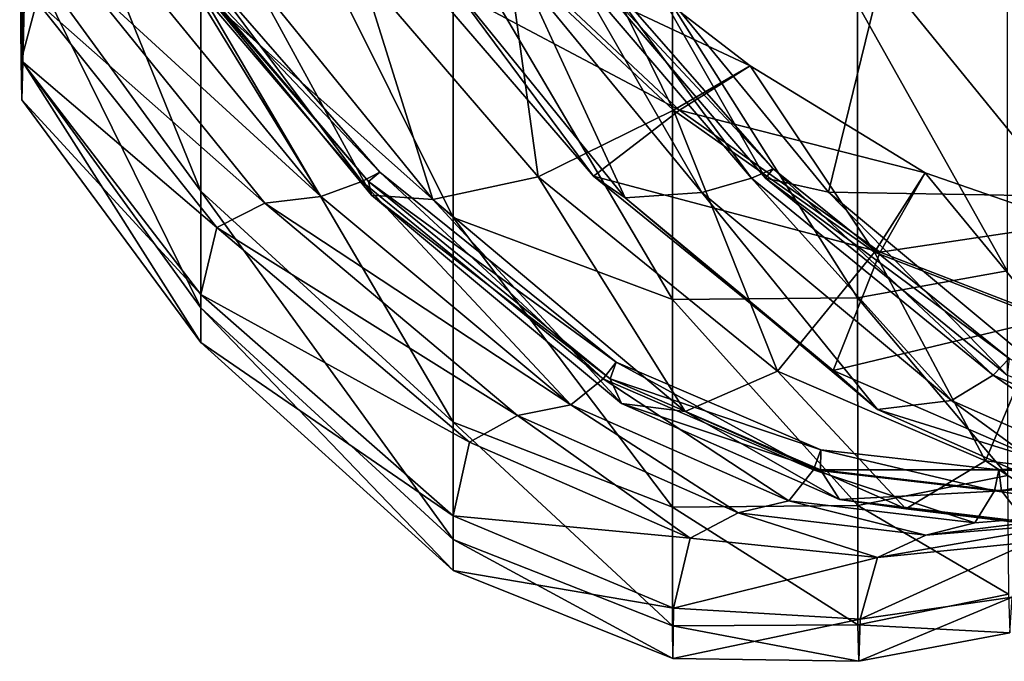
# Model space of a CAD drawing. Header units: millimetres. Extents: x 2387 to 13955, y -4964 to 364.
# Tile 543 of 656: x 6995.36 to 6999.4, y -3433.63 to -3431. Entities that reach past the tile are written whole.
import ezdxf

# ---------------------------------------------------------------- set-up
doc = ezdxf.new("R2010")
doc.units = ezdxf.units.MM
doc.header["$MEASUREMENT"] = 0
doc.layers.add('Predefinito', color=7, linetype='Continuous', true_color=0x000000)

msp = doc.modelspace()

# ---------------------------------------------------------------- linework, layer by layer
at = {"layer": 'Predefinito'}
for points in [[(6997.1409, -3431.8112, 17.4017), (6996.1067, -3430.887, 18.3336), (6996.1067, -3429.7355, 16.8496)], [(6996.1067, -3429.7355, 16.8496), (6997.1409, -3430.6225, 15.871), (6997.1409, -3431.8112, 17.4017)], [(6996.1067, -3431.7034, 20.1364), (6995.3791, -3430.7037, 21.0102), (6995.3814, -3429.9175, 19.293)], [(6995.3814, -3429.9175, 19.293), (6996.1067, -3430.887, 18.3336), (6996.1067, -3431.7034, 20.1364)], [(6995.376, -3431.1741, 22.9817), (6995.3868, -3430.644, 23.2661), (6995.3993, -3430.1959, 21.3648)], [(6995.3993, -3430.1959, 21.3648), (6995.3791, -3430.7037, 21.0102), (6995.376, -3431.1741, 22.9817)], [(6995.3634, -3430.629, 215.5294), (6995.3701, -3431.1673, 215.4284), (6995.4336, -3430.9252, 359.8896)], [(6995.3701, -3431.1673, 215.4284), (6995.3634, -3430.629, 215.5294), (6995.3739, -3430.7885, 72.3428)], [(6998.0407, -3432.1484, 17.0726), (6997.1409, -3431.8112, 17.4017), (6997.1409, -3430.6225, 15.871)], [(6997.1409, -3430.6225, 15.871), (6998.0407, -3430.9426, 15.5205), (6998.0407, -3432.1484, 17.0726)], [(6995.3868, -3430.644, 23.2661), (6995.376, -3431.1741, 22.9817), (6995.3727, -3431.3287, 72.1428)], [(6995.3727, -3431.3287, 72.1428), (6995.3739, -3430.7885, 72.3428), (6995.3868, -3430.644, 23.2661)], [(6996.1067, -3432.1823, 22.2446), (6995.376, -3431.1741, 22.9817), (6995.3791, -3430.7037, 21.0102)], [(6995.3791, -3430.7037, 21.0102), (6996.1067, -3431.7034, 20.1364), (6996.1067, -3432.1823, 22.2446)], [(6997.7092, -3430.6882, 426.5542), (6997.3645, -3430.7325, 426.4883), (6998.0454, -3431.3713, 426.5049)], [(6997.3889, -3430.7323, 426.6978), (6997.7092, -3430.6882, 426.5542), (6998.3604, -3431.19, 426.5743)], [(6998.0454, -3431.3713, 426.5049), (6998.3604, -3431.19, 426.5743), (6997.7092, -3430.6882, 426.5542)], [(6997.3645, -3430.7325, 426.4883), (6996.764, -3430.7995, 425.6749), (6997.4897, -3431.6441, 425.6861)], [(6996.9917, -3430.7979, 427.6277), (6997.3889, -3430.7323, 426.6978), (6998.0699, -3431.3711, 426.7147)], [(6997.4897, -3431.6441, 425.6861), (6998.0454, -3431.3713, 426.5049), (6997.3645, -3430.7325, 426.4883)], [(6998.3604, -3431.19, 426.5743), (6998.0699, -3431.3711, 426.7147), (6997.3889, -3430.7323, 426.6978)], [(6995.3739, -3430.7885, 72.3428), (6995.3727, -3431.3287, 72.1428), (6995.3701, -3431.1673, 215.4284)], [(6996.1199, -3430.7987, 419.7317), (6996.0387, -3430.8083, 419.5524), (6996.7662, -3431.6644, 419.5601)], [(6996.0672, -3430.8079, 419.9215), (6996.1199, -3430.7987, 419.7317), (6996.8411, -3431.6257, 419.7399)], [(6996.7662, -3431.6644, 419.5601), (6996.8411, -3431.6257, 419.7399), (6996.1199, -3430.7987, 419.7317)], [(6996.764, -3430.7995, 425.6749), (6996.3174, -3430.8236, 423.2889), (6997.0578, -3431.7372, 423.2974)], [(6997.0578, -3431.7372, 423.2974), (6997.4897, -3431.6441, 425.6861), (6996.764, -3430.7995, 425.6749)], [(6997.1059, -3430.8179, 430.0525), (6996.9917, -3430.7979, 427.6277), (6997.7174, -3431.6422, 427.64)], [(6998.0699, -3431.3711, 426.7147), (6997.7174, -3431.6422, 427.64), (6996.9917, -3430.7979, 427.6277)], [(6997.6371, -3430.7967, 433.3871), (6997.4236, -3430.8113, 432.4724), (6998.1612, -3431.7089, 432.4854)], [(6997.7322, -3430.7874, 433.5599), (6997.6371, -3430.7967, 433.3871), (6998.3655, -3431.6507, 433.4021)], [(6998.1612, -3431.7089, 432.4854), (6998.3655, -3431.6507, 433.4021), (6997.6371, -3430.7967, 433.3871)], [(6997.6944, -3430.7965, 433.7538), (6997.7322, -3430.7874, 433.5599), (6998.4544, -3431.6124, 433.5762)], [(6997.9436, -3430.8098, 435.5765), (6997.6944, -3430.7965, 433.7538), (6998.4229, -3431.6505, 433.7697)], [(6998.4544, -3431.6124, 433.5762), (6998.4229, -3431.6505, 433.7697), (6997.6944, -3430.7965, 433.7538)], [(6998.3655, -3431.6507, 433.4021), (6998.4544, -3431.6124, 433.5762), (6997.7322, -3430.7874, 433.5599)], [(6996.3686, -3431.7526, 412.5817), (6995.6291, -3430.8375, 412.5774), (6995.4336, -3430.9252, 359.8896)], [(6996.599, -3431.7249, 417.728), (6995.8621, -3430.8251, 417.7217), (6995.6291, -3430.8375, 412.5774)], [(6995.6291, -3430.8375, 412.5774), (6996.3686, -3431.7526, 412.5817), (6996.599, -3431.7249, 417.728)], [(6996.0387, -3430.8083, 419.5524), (6995.8621, -3430.8251, 417.7217), (6996.599, -3431.7249, 417.728)], [(6996.599, -3431.7249, 417.728), (6996.7662, -3431.6644, 419.5601), (6996.0387, -3430.8083, 419.5524)], [(6996.07, -3430.8211, 420.8609), (6996.0672, -3430.8079, 419.9215), (6996.7948, -3431.6639, 419.9294)], [(6996.8411, -3431.6257, 419.7399), (6996.7948, -3431.6639, 419.9294), (6996.0672, -3430.8079, 419.9215)], [(6996.3174, -3430.8236, 423.2889), (6996.07, -3430.8211, 420.8609), (6996.807, -3431.7205, 420.8686)], [(6996.7948, -3431.6639, 419.9294), (6996.807, -3431.7205, 420.8686), (6996.07, -3430.8211, 420.8609)], [(6996.807, -3431.7205, 420.8686), (6997.0578, -3431.7372, 423.2974), (6996.3174, -3430.8236, 423.2889)], [(6997.4236, -3430.8113, 432.4724), (6997.1059, -3430.8179, 430.0525), (6997.8465, -3431.7304, 430.0641)], [(6997.7174, -3431.6422, 427.64), (6997.8465, -3431.7304, 430.0641), (6997.1059, -3430.8179, 430.0525)], [(6997.8465, -3431.7304, 430.0641), (6998.1612, -3431.7089, 432.4854), (6997.4236, -3430.8113, 432.4724)], [(6998.8997, -3430.8131, 440.6361), (6997.9436, -3430.8098, 435.5765), (6998.6816, -3431.7072, 435.5921)], [(6998.4229, -3431.6505, 433.7697), (6998.6816, -3431.7072, 435.5921), (6997.9436, -3430.8098, 435.5765)], [(6998.6816, -3431.7072, 435.5921), (6999.6408, -3431.7245, 440.6527), (6998.8997, -3430.8131, 440.6361)], [(7009.3796, -3430.8118, 485.8311), (6998.8997, -3430.8131, 440.6361), (6999.6408, -3431.7245, 440.6527)], [(6998.8003, -3430.9362, 15.5269), (6999.4141, -3430.8439, 15.6192), (6999.4143, -3432.0301, 17.1466)], [(6996.1067, -3430.887, 18.3336), (6997.1409, -3431.8112, 17.4017), (6997.141, -3432.6503, 19.2818)], [(6997.141, -3432.6503, 19.2818), (6996.1067, -3431.7034, 20.1364), (6996.1067, -3430.887, 18.3336)], [(6996.1722, -3431.8521, 359.8199), (6995.4336, -3430.9252, 359.8896), (6995.3701, -3431.1673, 215.4284)], [(6995.4336, -3430.9252, 359.8896), (6996.1722, -3431.8521, 359.8199), (6996.3686, -3431.7526, 412.5817)], [(6998.0407, -3430.9426, 15.5205), (6998.8003, -3430.9362, 15.5269), (6998.8003, -3432.1407, 17.0773)], [(6998.8003, -3432.1407, 17.0773), (6998.0407, -3432.1484, 17.0726), (6998.0407, -3430.9426, 15.5205)], [(6999.4143, -3432.0301, 17.1466), (6998.8003, -3432.1407, 17.0773), (6998.8003, -3430.9362, 15.5269)], [(6996.1067, -3432.128, 215.1418), (6995.3701, -3431.1673, 215.4284), (6995.3727, -3431.3287, 72.1428)], [(6995.3701, -3431.1673, 215.4284), (6996.1067, -3432.128, 215.1418), (6996.1722, -3431.8521, 359.8199)], [(6996.1067, -3432.3237, 71.5993), (6995.3727, -3431.3287, 72.1428), (6995.376, -3431.1741, 22.9817)], [(6995.376, -3431.1741, 22.9817), (6996.1067, -3432.1823, 22.2446), (6996.1067, -3432.3237, 71.5993)], [(6998.3604, -3431.19, 426.5743), (6998.0454, -3431.3713, 426.5049), (6998.8691, -3431.9535, 426.5292)], [(6998.0699, -3431.3711, 426.7147), (6998.3604, -3431.19, 426.5743), (6999.0782, -3431.6286, 426.6109)], [(6998.8691, -3431.9535, 426.5292), (6999.0782, -3431.6286, 426.6109), (6998.3604, -3431.19, 426.5743)], [(6995.3727, -3431.3287, 72.1428), (6996.1067, -3432.3237, 71.5993), (6996.1067, -3432.128, 215.1418)], [(6998.0454, -3431.3713, 426.5049), (6997.4897, -3431.6441, 425.6861), (6998.4723, -3432.4416, 425.692)], [(6997.7174, -3431.6422, 427.64), (6998.0699, -3431.3711, 426.7147), (6998.8935, -3431.9533, 426.7393)], [(6998.4723, -3432.4416, 425.692), (6998.8691, -3431.9535, 426.5292), (6998.0454, -3431.3713, 426.5049)], [(6999.0782, -3431.6286, 426.6109), (6998.8935, -3431.9533, 426.7393), (6998.0699, -3431.3711, 426.7147)], [(6996.8411, -3431.6257, 419.7399), (6996.7662, -3431.6644, 419.5601), (6997.7571, -3432.4735, 419.5635)], [(6996.7948, -3431.6639, 419.9294), (6996.8411, -3431.6257, 419.7399), (6997.8095, -3432.4045, 419.745)], [(6997.7571, -3432.4735, 419.5635), (6997.8095, -3432.4045, 419.745), (6996.8411, -3431.6257, 419.7399)], [(6997.4897, -3431.6441, 425.6861), (6997.0578, -3431.7372, 423.2974), (6998.0935, -3432.6067, 423.2975)], [(6998.0935, -3432.6067, 423.2975), (6998.4723, -3432.4416, 425.692), (6997.4897, -3431.6441, 425.6861)], [(6997.8465, -3431.7304, 430.0641), (6997.7174, -3431.6422, 427.64), (6998.6999, -3432.4395, 427.6462)], [(6998.8935, -3431.9533, 426.7393), (6998.6999, -3432.4395, 427.6462), (6997.7174, -3431.6422, 427.64)], [(6998.3655, -3431.6507, 433.4021), (6998.1612, -3431.7089, 432.4854), (6999.1852, -3432.5622, 432.4869)], [(6998.4544, -3431.6124, 433.5762), (6998.3655, -3431.6507, 433.4021), (6999.356, -3432.4583, 433.4088)], [(6999.1852, -3432.5622, 432.4869), (6999.356, -3432.4583, 433.4088), (6998.3655, -3431.6507, 433.4021)], [(6998.4229, -3431.6505, 433.7697), (6998.4544, -3431.6124, 433.5762), (6999.4227, -3432.3895, 433.5867)], [(6999.4227, -3432.3895, 433.5867), (6999.4135, -3432.458, 433.7773), (6998.4229, -3431.6505, 433.7697)], [(6998.6816, -3431.7072, 435.5921), (6998.4229, -3431.6505, 433.7697), (6999.4135, -3432.458, 433.7773)], [(6999.356, -3432.4583, 433.4088), (6999.4227, -3432.3895, 433.5867), (6998.4544, -3431.6124, 433.5762)], [(6999.0782, -3431.6286, 426.6109), (6998.8691, -3431.9535, 426.5292), (6999.5699, -3432.2253, 426.5526)], [(6998.8935, -3431.9533, 426.7393), (6999.0782, -3431.6286, 426.6109), (6999.6776, -3431.8361, 426.6462)], [(6999.5699, -3432.2253, 426.5526), (6999.6776, -3431.8361, 426.6462), (6999.0782, -3431.6286, 426.6109)], [(6996.7662, -3431.6644, 419.5601), (6996.599, -3431.7249, 417.728), (6997.6239, -3432.5799, 417.7289)], [(6997.6239, -3432.5799, 417.7289), (6997.7571, -3432.4735, 419.5635), (6996.7662, -3431.6644, 419.5601)], [(6997.8095, -3432.4045, 419.745), (6997.7857, -3432.473, 419.933), (6996.7948, -3431.6639, 419.9294)], [(6996.807, -3431.7205, 420.8686), (6996.7948, -3431.6639, 419.9294), (6997.7857, -3432.473, 419.933)], [(6997.141, -3433.1318, 21.5191), (6996.1067, -3432.1823, 22.2446), (6996.1067, -3431.7034, 20.1364)], [(6996.1067, -3431.7034, 20.1364), (6997.141, -3432.6503, 19.2818), (6997.141, -3433.1318, 21.5191)], [(6997.6239, -3432.5799, 417.7289), (6996.599, -3431.7249, 417.728), (6996.3686, -3431.7526, 412.5817)], [(6997.0578, -3431.7372, 423.2974), (6996.807, -3431.7205, 420.8686), (6997.8317, -3432.575, 420.8698)], [(6997.7857, -3432.473, 419.933), (6997.8317, -3432.575, 420.8698), (6996.807, -3431.7205, 420.8686)], [(6998.1612, -3431.7089, 432.4854), (6997.8465, -3431.7304, 430.0641), (6998.8818, -3432.5992, 430.0641)], [(6998.6999, -3432.4395, 427.6462), (6998.8818, -3432.5992, 430.0641), (6997.8465, -3431.7304, 430.0641)], [(6998.8818, -3432.5992, 430.0641), (6999.1852, -3432.5622, 432.4869), (6998.1612, -3431.7089, 432.4854)], [(6999.6408, -3431.7245, 440.6527), (6998.6816, -3431.7072, 435.5921), (6999.7054, -3432.5602, 435.5948)], [(6999.4135, -3432.458, 433.7773), (6999.7054, -3432.5602, 435.5948), (6998.6816, -3431.7072, 435.5921)], [(6997.4048, -3432.6236, 412.5817), (6996.3686, -3431.7526, 412.5817), (6996.1722, -3431.8521, 359.8199)], [(6996.3686, -3431.7526, 412.5817), (6997.4048, -3432.6236, 412.5817), (6997.6239, -3432.5799, 417.7289)], [(6997.8317, -3432.575, 420.8698), (6998.0935, -3432.6067, 423.2975), (6997.0578, -3431.7372, 423.2974)], [(6997.1409, -3431.8112, 17.4017), (6998.0407, -3432.1484, 17.0726), (6998.0407, -3432.9993, 18.9846)], [(6998.0407, -3432.9993, 18.9846), (6997.141, -3432.6503, 19.2818), (6997.1409, -3431.8112, 17.4017)], [(6997.2082, -3432.7327, 359.7486), (6996.1722, -3431.8521, 359.8199), (6996.1067, -3432.128, 215.1418)], [(6996.1722, -3431.8521, 359.8199), (6997.2082, -3432.7327, 359.7486), (6997.4048, -3432.6236, 412.5817)], [(6999.6776, -3431.8361, 426.6462), (6999.5943, -3432.225, 426.7629), (6998.8935, -3431.9533, 426.7393)], [(6998.8691, -3431.9535, 426.5292), (6998.4723, -3432.4416, 425.692), (6999.3252, -3432.8098, 425.6978)], [(6998.6999, -3432.4395, 427.6462), (6998.8935, -3431.9533, 426.7393), (6999.5943, -3432.225, 426.7629)], [(6999.3252, -3432.8098, 425.6978), (6999.5699, -3432.2253, 426.5526), (6998.8691, -3431.9535, 426.5292)], [(6998.8003, -3432.1407, 17.0773), (6999.4143, -3432.0301, 17.1466), (6999.4157, -3432.8696, 19.0331)], [(6997.1421, -3433.0353, 214.8566), (6996.1067, -3432.128, 215.1418), (6996.1067, -3432.3237, 71.5993)], [(6996.1067, -3432.128, 215.1418), (6997.1421, -3433.0353, 214.8566), (6997.2082, -3432.7327, 359.7486)], [(6998.0407, -3432.1484, 17.0726), (6998.8003, -3432.1407, 17.0773), (6998.8008, -3432.992, 18.9874)], [(6998.8008, -3432.992, 18.9874), (6998.0407, -3432.9993, 18.9846), (6998.0407, -3432.1484, 17.0726)], [(6999.4157, -3432.8696, 19.0331), (6998.8008, -3432.992, 18.9874), (6998.8003, -3432.1407, 17.0773)], [(6996.1067, -3432.1823, 22.2446), (6997.141, -3433.1318, 21.5191), (6997.1413, -3433.2591, 71.0614)], [(6997.1413, -3433.2591, 71.0614), (6996.1067, -3432.3237, 71.5993), (6996.1067, -3432.1823, 22.2446)], [(6999.5943, -3432.225, 426.7629), (6999.5525, -3432.8077, 427.6522), (6998.6999, -3432.4395, 427.6462)], [(6999.5699, -3432.2253, 426.5526), (6999.3252, -3432.8098, 425.6978), (7000.063, -3432.8948, 425.7002)], [(6996.1067, -3432.3237, 71.5993), (6997.1413, -3433.2591, 71.0614), (6997.1421, -3433.0353, 214.8566)], [(6997.8095, -3432.4045, 419.745), (6997.7571, -3432.4735, 419.5635), (6998.6191, -3432.8466, 419.5668)], [(6997.7857, -3432.473, 419.933), (6997.8095, -3432.4045, 419.745), (6998.6498, -3432.764, 419.75)], [(6998.6191, -3432.8466, 419.5668), (6998.6498, -3432.764, 419.75), (6997.8095, -3432.4045, 419.745)], [(6999.4227, -3432.3895, 433.5867), (6999.356, -3432.4583, 433.4088), (7000.2152, -3432.8313, 433.4153)], [(6998.4723, -3432.4416, 425.692), (6998.0935, -3432.6067, 423.2975), (6998.9978, -3433.007, 423.2976)], [(6998.9978, -3433.007, 423.2976), (6999.3252, -3432.8098, 425.6978), (6998.4723, -3432.4416, 425.692)], [(6998.8818, -3432.5992, 430.0641), (6998.6999, -3432.4395, 427.6462), (6999.5525, -3432.8077, 427.6522)], [(6999.356, -3432.4583, 433.4088), (6999.1852, -3432.5622, 432.4869), (7000.0766, -3432.9558, 432.4883)], [(7000.0766, -3432.9558, 432.4883), (7000.2152, -3432.8313, 433.4153), (6999.356, -3432.4583, 433.4088)], [(6997.7571, -3432.4735, 419.5635), (6997.6239, -3432.5799, 417.7289), (6998.5183, -3432.9732, 417.7297)], [(6998.5183, -3432.9732, 417.7297), (6998.6191, -3432.8466, 419.5668), (6997.7571, -3432.4735, 419.5635)], [(6997.8317, -3432.575, 420.8698), (6997.7857, -3432.473, 419.933), (6998.6476, -3432.8461, 419.9365)], [(6998.6498, -3432.764, 419.75), (6998.6476, -3432.8461, 419.9365), (6997.7857, -3432.473, 419.933)], [(6997.6239, -3432.5799, 417.7289), (6997.4048, -3432.6236, 412.5817), (6998.3105, -3433.0233, 412.5816)], [(6998.3105, -3433.0233, 412.5816), (6998.5183, -3432.9732, 417.7297), (6997.6239, -3432.5799, 417.7289)], [(6998.0935, -3432.6067, 423.2975), (6997.8317, -3432.575, 420.8698), (6998.7258, -3432.9685, 420.8708)], [(6998.6476, -3432.8461, 419.9365), (6998.7258, -3432.9685, 420.8708), (6997.8317, -3432.575, 420.8698)], [(6999.1852, -3432.5622, 432.4869), (6998.8818, -3432.5992, 430.0641), (6999.7845, -3432.9996, 430.064)], [(6999.7845, -3432.9996, 430.064), (7000.0766, -3432.9558, 432.4883), (6999.1852, -3432.5622, 432.4869)], [(6998.7258, -3432.9685, 420.8708), (6998.9978, -3433.007, 423.2976), (6998.0935, -3432.6067, 423.2975)], [(6999.5525, -3432.8077, 427.6522), (6999.7845, -3432.9996, 430.064), (6998.8818, -3432.5992, 430.0641)], [(6998.041, -3433.4863, 21.2699), (6997.141, -3433.1318, 21.5191), (6997.141, -3432.6503, 19.2818)], [(6997.141, -3432.6503, 19.2818), (6998.0407, -3432.9993, 18.9846), (6998.041, -3433.4863, 21.2699)], [(6997.4048, -3432.6236, 412.5817), (6997.2082, -3432.7327, 359.7486), (6998.1134, -3433.1267, 359.7245)], [(6998.1134, -3433.1267, 359.7245), (6998.3105, -3433.0233, 412.5816), (6997.4048, -3432.6236, 412.5817)], [(6998.1134, -3433.1267, 359.7245), (6997.2082, -3432.7327, 359.7486), (6997.1421, -3433.0353, 214.8566)], [(6998.6498, -3432.764, 419.75), (6998.6191, -3432.8466, 419.5668), (6999.3623, -3432.9324, 419.568)], [(6998.6476, -3432.8461, 419.9365), (6998.6498, -3432.764, 419.75), (6999.3796, -3432.8461, 419.7523)], [(6999.3623, -3432.9324, 419.568), (6999.3796, -3432.8461, 419.7523), (6998.6498, -3432.764, 419.75)], [(6999.3252, -3432.8098, 425.6978), (6998.9978, -3433.007, 423.2976), (6999.7677, -3433.1005, 423.2965)], [(6999.7677, -3433.1005, 423.2965), (7000.063, -3432.8948, 425.7002), (6999.3252, -3432.8098, 425.6978)], [(6999.3909, -3432.9319, 419.9378), (6999.3796, -3432.8461, 419.7523), (7000.0162, -3432.7928, 419.7493)], [(6999.9975, -3432.8796, 419.565), (7000.0162, -3432.7928, 419.7493), (6999.3796, -3432.8461, 419.7523)], [(7000.0162, -3432.7928, 419.7493), (7000.0262, -3432.8793, 419.9348), (6999.3909, -3432.9319, 419.9378)], [(6998.6191, -3432.8466, 419.5668), (6998.5183, -3432.9732, 417.7297), (6999.2818, -3433.0642, 417.7293)], [(6999.2818, -3433.0642, 417.7293), (6999.3623, -3432.9324, 419.568), (6998.6191, -3432.8466, 419.5668)], [(6999.3796, -3432.8461, 419.7523), (6999.3909, -3432.9319, 419.9378), (6998.6476, -3432.8461, 419.9365)], [(6998.7258, -3432.9685, 420.8708), (6998.6476, -3432.8461, 419.9365), (6999.3909, -3432.9319, 419.9378)], [(6999.3796, -3432.8461, 419.7523), (6999.3623, -3432.9324, 419.568), (6999.9975, -3432.8796, 419.565)], [(6998.8008, -3432.992, 18.9874), (6999.4157, -3432.8696, 19.0331), (6999.419, -3433.3567, 21.2968)], [(6999.9141, -3433.012, 417.7268), (6999.9975, -3432.8796, 419.565), (6999.3623, -3432.9324, 419.568)], [(6999.4894, -3433.0599, 420.8705), (6999.3909, -3432.9319, 419.9378), (7000.0262, -3432.8793, 419.9348)], [(6999.3909, -3432.9319, 419.9378), (6999.4894, -3433.0599, 420.8705), (6998.7258, -3432.9685, 420.8708)], [(6999.3623, -3432.9324, 419.568), (6999.2818, -3433.0642, 417.7293), (6999.9141, -3433.012, 417.7268)], [(6998.5183, -3432.9732, 417.7297), (6998.3105, -3433.0233, 412.5816), (6999.0805, -3433.1149, 412.5811)], [(6999.0805, -3433.1149, 412.5811), (6999.2818, -3433.0642, 417.7293), (6998.5183, -3432.9732, 417.7297)], [(6998.9978, -3433.007, 423.2976), (6998.7258, -3432.9685, 420.8708), (6999.4894, -3433.0599, 420.8705)], [(6998.0407, -3432.9993, 18.9846), (6998.8008, -3432.992, 18.9874), (6998.8019, -3433.4824, 21.271)], [(6998.8019, -3433.4824, 21.271), (6998.041, -3433.4863, 21.2699), (6998.0407, -3432.9993, 18.9846)], [(6998.3105, -3433.0233, 412.5816), (6998.1134, -3433.1267, 359.7245), (6998.8821, -3433.2061, 359.7241)], [(6998.8821, -3433.2061, 359.7241), (6999.0805, -3433.1149, 412.5811), (6998.3105, -3433.0233, 412.5816)], [(6999.419, -3433.3567, 21.2968), (6998.8019, -3433.4824, 21.271), (6998.8008, -3432.992, 18.9874)], [(6999.4894, -3433.0599, 420.8705), (6999.7677, -3433.1005, 423.2965), (6998.9978, -3433.007, 423.2976)], [(6999.0805, -3433.1149, 412.5811), (6999.7098, -3433.062, 412.5793), (6999.9141, -3433.012, 417.7268)], [(6999.9141, -3433.012, 417.7268), (6999.2818, -3433.0642, 417.7293), (6999.0805, -3433.1149, 412.5811)], [(6998.0452, -3433.4133, 214.76), (6997.1421, -3433.0353, 214.8566), (6997.1413, -3433.2591, 71.0614)], [(6997.1421, -3433.0353, 214.8566), (6998.0452, -3433.4133, 214.76), (6998.1134, -3433.1267, 359.7245)], [(6999.7098, -3433.062, 412.5793), (6999.0805, -3433.1149, 412.5811), (6998.8821, -3433.2061, 359.7241)], [(6998.8821, -3433.2061, 359.7241), (6999.5086, -3433.1431, 359.7241), (6999.7098, -3433.062, 412.5793)], [(6997.141, -3433.1318, 21.5191), (6998.041, -3433.4863, 21.2699), (6998.0422, -3433.6207, 70.8783)], [(6998.0422, -3433.6207, 70.8783), (6997.1413, -3433.2591, 71.0614), (6997.141, -3433.1318, 21.5191)], [(6998.8821, -3433.2061, 359.7241), (6998.1134, -3433.1267, 359.7245), (6998.0452, -3433.4133, 214.76)], [(6998.811, -3433.4589, 214.7596), (6999.4342, -3433.3692, 214.7631), (6999.5086, -3433.1431, 359.7241)], [(6999.5086, -3433.1431, 359.7241), (6998.8821, -3433.2061, 359.7241), (6998.811, -3433.4589, 214.7596)], [(6998.0452, -3433.4133, 214.76), (6998.811, -3433.4589, 214.7596), (6998.8821, -3433.2061, 359.7241)], [(6997.1413, -3433.2591, 71.0614), (6998.0422, -3433.6207, 70.8783), (6998.0452, -3433.4133, 214.76)], [(6998.8019, -3433.4824, 21.271), (6999.419, -3433.3567, 21.2968), (6999.4249, -3433.5153, 70.8895)], [(6999.4342, -3433.3692, 214.7631), (6998.811, -3433.4589, 214.7596), (6998.8048, -3433.6317, 70.8783)], [(6998.8048, -3433.6317, 70.8783), (6999.4249, -3433.5153, 70.8895), (6999.4342, -3433.3692, 214.7631)], [(6998.811, -3433.4589, 214.7596), (6998.0452, -3433.4133, 214.76), (6998.0422, -3433.6207, 70.8783)], [(6998.0422, -3433.6207, 70.8783), (6998.8048, -3433.6317, 70.8783), (6998.811, -3433.4589, 214.7596)], [(6998.041, -3433.4863, 21.2699), (6998.8019, -3433.4824, 21.271), (6998.8048, -3433.6317, 70.8783)], [(6998.8048, -3433.6317, 70.8783), (6998.0422, -3433.6207, 70.8783), (6998.041, -3433.4863, 21.2699)], [(6999.4249, -3433.5153, 70.8895), (6998.8048, -3433.6317, 70.8783), (6998.8019, -3433.4824, 21.271)]]:
    msp.add_3dface(points, dxfattribs=at)

doc.saveas('drawing.dxf')
